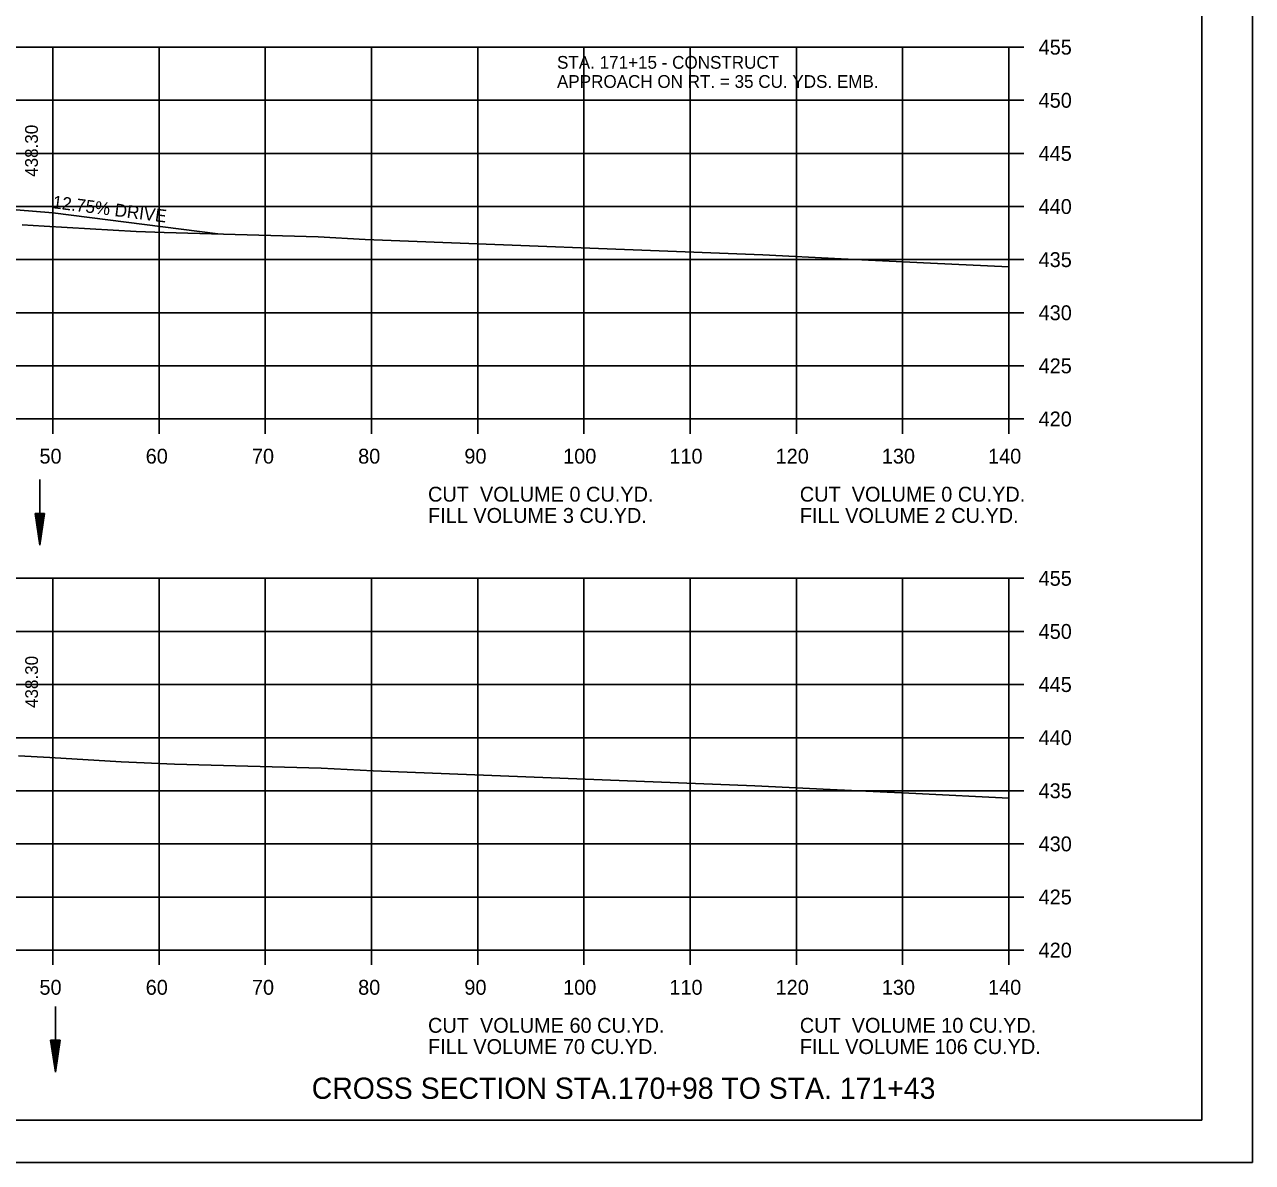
# Model space of a CAD drawing. Extents: x 1538688 to 1540766, y 656250 to 671912.
# Drawn here: x 1538905.5 to 1539021.1, y 669564.9 to 669672 of the extents above; entities that cross this region are included whole.
import ezdxf

# ---------------------------------------------------------------- set-up
doc = ezdxf.new("R2010")
doc.units = 0
for name, color, linetype in [('15', 7, 'Continuous'), ('16', 7, 'Continuous'), ('18', 7, 'Continuous'), ('22', 7, 'Continuous'), ('26', 7, 'Continuous'), ('39', 7, 'Continuous'), ('41', 7, 'Continuous'), ('7', 7, 'Continuous'), ('Borings', 7, 'Continuous'), ('Horizontal Alignment', 7, 'Continuous'), ('RipRap', 7, 'Continuous')]:
    doc.layers.add(name, color=color, linetype=linetype)

msp = doc.modelspace()

# ---------------------------------------------------------------- linework, layer by layer
at = {"layer": '15'}
for p, q in [((1538906.5, 669625.95), (1538906.95, 669622.95)), ((1538906.5, 669625.95), (1538907.4, 669625.95)), ((1538906.58, 669625.95), (1538906.95, 669623.45)), ((1538906.65, 669625.95), (1538906.95, 669623.96)), ((1538906.73, 669625.95), (1538906.95, 669624.46)), ((1538906.81, 669625.95), (1538906.95, 669624.97)), ((1538906.88, 669625.95), (1538906.95, 669625.47)), ((1538907.4, 669625.95), (1538906.95, 669622.95)), ((1538907.1, 669625.95), (1538906.95, 669624.97)), ((1538907.25, 669625.95), (1538906.95, 669623.96)), ((1538907.33, 669625.95), (1538906.95, 669623.45)), ((1538907.17, 669625.95), (1538906.95, 669624.46)), ((1538907.02, 669625.95), (1538906.95, 669625.47)), ((1538907.97, 669576.35), (1538908.42, 669573.35)), ((1538907.97, 669576.35), (1538908.87, 669576.35)), ((1538908.05, 669576.35), (1538908.42, 669573.85)), ((1538908.12, 669576.35), (1538908.42, 669574.37)), ((1538908.2, 669576.35), (1538908.42, 669574.87)), ((1538908.28, 669576.35), (1538908.42, 669575.38)), ((1538908.35, 669576.35), (1538908.42, 669575.88)), ((1538908.87, 669576.35), (1538908.42, 669573.35)), ((1538908.57, 669576.35), (1538908.42, 669575.38)), ((1538908.72, 669576.35), (1538908.42, 669574.37)), ((1538908.8, 669576.35), (1538908.42, 669573.85)), ((1538908.64, 669576.35), (1538908.42, 669574.87)), ((1538908.49, 669576.35), (1538908.42, 669575.88))]:
    msp.add_line(p, q, dxfattribs=at)
at = {"layer": '16'}
for p, q in [((1538908.17, 669654.24), (1538903.17, 669654.64)), ((1538923.7, 669652.26), (1538908.17, 669654.24))]:
    msp.add_line(p, q, dxfattribs=at)
at = {"layer": '18'}
for points in [[(1538905.28, 669653.13), (1538907.37, 669653), (1538916.03, 669652.48), (1538918.65, 669652.38), (1538933.17, 669651.98), (1538937.58, 669651.74), (1538975.02, 669650.28), (1538982.38, 669649.92), (1538990.8, 669649.52), (1538998.18, 669649.15)], [(1538904.95, 669603.14), (1538907.91, 669602.96), (1538914.62, 669602.55), (1538919.63, 669602.36), (1538933.43, 669601.98), (1538938.33, 669601.71), (1538974.28, 669600.31), (1538981.35, 669599.97), (1538989.43, 669599.58), (1538998.18, 669599.14)]]:
    msp.add_lwpolyline(points, dxfattribs=at)
at = {"layer": '22'}
for p, q in [((1538718.18, 669669.84), (1538998.18, 669669.84)), ((1538908.18, 669634.84), (1538908.18, 669669.84)), ((1538918.18, 669634.84), (1538918.18, 669669.84)), ((1538928.18, 669634.84), (1538928.18, 669669.84)), ((1538938.18, 669634.84), (1538938.18, 669669.84)), ((1538948.18, 669634.84), (1538948.18, 669669.84)), ((1538958.18, 669634.84), (1538958.18, 669669.84)), ((1538968.18, 669634.84), (1538968.18, 669669.84)), ((1538978.18, 669634.84), (1538978.18, 669669.84)), ((1538988.18, 669634.84), (1538988.18, 669669.84)), ((1538998.18, 669634.84), (1538998.18, 669669.84)), ((1538718.18, 669664.84), (1538998.18, 669664.84)), ((1538718.18, 669659.84), (1538998.18, 669659.84)), ((1538718.18, 669654.84), (1538998.18, 669654.84)), ((1538718.18, 669649.84), (1538998.18, 669649.84)), ((1538718.18, 669644.84), (1538998.18, 669644.84)), ((1538718.18, 669639.84), (1538998.18, 669639.84)), ((1538718.18, 669634.84), (1538998.18, 669634.84)), ((1538718.18, 669619.84), (1538998.18, 669619.84)), ((1538908.18, 669584.84), (1538908.18, 669619.84)), ((1538918.18, 669584.84), (1538918.18, 669619.84)), ((1538928.18, 669584.84), (1538928.18, 669619.84)), ((1538938.18, 669584.84), (1538938.18, 669619.84)), ((1538948.18, 669584.84), (1538948.18, 669619.84)), ((1538958.18, 669584.84), (1538958.18, 669619.84)), ((1538968.18, 669584.84), (1538968.18, 669619.84)), ((1538978.18, 669584.84), (1538978.18, 669619.84)), ((1538988.18, 669584.84), (1538988.18, 669619.84)), ((1538998.18, 669584.84), (1538998.18, 669619.84)), ((1538718.18, 669614.84), (1538998.18, 669614.84)), ((1538718.18, 669609.84), (1538998.18, 669609.84)), ((1538718.18, 669604.84), (1538998.18, 669604.84)), ((1538718.18, 669599.84), (1538998.18, 669599.84)), ((1538718.18, 669594.84), (1538998.18, 669594.84)), ((1538718.18, 669589.84), (1538998.18, 669589.84)), ((1538718.18, 669584.84), (1538998.18, 669584.84))]:
    msp.add_line(p, q, dxfattribs=at)
at = {"layer": '26'}
msp.add_line((1538687.78, 669564.86), (1539021.11, 669564.86), dxfattribs=at)
msp.add_lwpolyline([(1538687.77, 669778.19), (1539021.11, 669778.19), (1539021.11, 669564.85), (1538687.77, 669564.85)], close=True, dxfattribs=at)
at = {"layer": '39'}
for p, q in [((1538906.95, 669629.14), (1538906.95, 669622.95)), ((1538908.42, 669579.54), (1538908.42, 669573.35))]:
    msp.add_line(p, q, dxfattribs=at)
at = {"layer": 'Borings'}
for p, q in [((1538998.18, 669634.84), (1538998.18, 669669.84)), ((1538999.58, 669669.84), (1538998.18, 669669.84)), ((1538999.58, 669664.84), (1538998.18, 669664.84)), ((1538999.58, 669659.84), (1538998.18, 669659.84)), ((1538999.58, 669654.84), (1538998.18, 669654.84)), ((1538999.58, 669649.84), (1538998.18, 669649.84)), ((1538999.58, 669644.84), (1538998.18, 669644.84)), ((1538999.58, 669639.84), (1538998.18, 669639.84)), ((1538718.18, 669634.84), (1538998.18, 669634.84)), ((1538908.18, 669633.44), (1538908.18, 669634.84)), ((1538918.18, 669633.44), (1538918.18, 669634.84)), ((1538928.18, 669633.44), (1538928.18, 669634.84)), ((1538938.18, 669633.44), (1538938.18, 669634.84)), ((1538948.18, 669633.44), (1538948.18, 669634.84)), ((1538958.18, 669633.44), (1538958.18, 669634.84)), ((1538968.18, 669633.44), (1538968.18, 669634.84)), ((1538978.18, 669633.44), (1538978.18, 669634.84)), ((1538988.18, 669633.44), (1538988.18, 669634.84)), ((1538998.18, 669633.44), (1538998.18, 669634.84)), ((1538999.58, 669634.84), (1538998.18, 669634.84)), ((1538998.18, 669584.84), (1538998.18, 669619.84)), ((1538999.58, 669619.84), (1538998.18, 669619.84)), ((1538999.58, 669614.84), (1538998.18, 669614.84)), ((1538999.58, 669609.84), (1538998.18, 669609.84)), ((1538999.58, 669604.84), (1538998.18, 669604.84)), ((1538999.58, 669599.84), (1538998.18, 669599.84)), ((1538999.58, 669594.84), (1538998.18, 669594.84)), ((1538999.58, 669589.84), (1538998.18, 669589.84)), ((1538718.18, 669584.84), (1538998.18, 669584.84)), ((1538908.18, 669583.44), (1538908.18, 669584.84)), ((1538918.18, 669583.44), (1538918.18, 669584.84)), ((1538928.18, 669583.44), (1538928.18, 669584.84)), ((1538938.18, 669583.44), (1538938.18, 669584.84)), ((1538948.18, 669583.44), (1538948.18, 669584.84)), ((1538958.18, 669583.44), (1538958.18, 669584.84)), ((1538968.18, 669583.44), (1538968.18, 669584.84)), ((1538978.18, 669583.44), (1538978.18, 669584.84)), ((1538988.18, 669583.44), (1538988.18, 669584.84)), ((1538998.18, 669583.44), (1538998.18, 669584.84)), ((1538999.58, 669584.84), (1538998.18, 669584.84))]:
    msp.add_line(p, q, dxfattribs=at)
at = {"layer": 'RipRap'}
for q in [(1539016.36, 669774.3), (1538700.18, 669568.84)]:
    msp.add_line((1539016.36, 669568.84), q, dxfattribs=at)

# ---------------------------------------------------------------- texts
at = {"layer": '15'}
msp.add_text('CROSS SECTION STA.170+98 TO STA. 171+43', height=2, dxfattribs=at).set_placement((1538932.55, 669570.84))
at = {"layer": '16'}
msp.add_text('12.75% DRIVE', height=1.2, rotation=352.7321, dxfattribs=at).set_placement((1538908.1, 669654.69))
at = {"layer": '41'}
for p in [(1538906.77, 669657.63), (1538906.78, 669607.63)]:
    msp.add_text('438.30', height=1.2, rotation=90, dxfattribs=at).set_placement(p)
at = {"layer": '7'}
for s, p in [('STA. 171+15 - CONSTRUCT', (1538955.64, 669667.81)), ('APPROACH ON RT. = 35 CU. YDS. EMB.', (1538955.64, 669666.01))]:
    msp.add_text(s, height=1.2, dxfattribs=at).set_placement(p)
at = {"layer": 'Horizontal Alignment'}
for s, p in [('455', (1539000.98, 669669.14)), ('450', (1539000.98, 669664.14)), ('445', (1539000.98, 669659.14)), ('440', (1539000.98, 669654.14)), ('435', (1539000.98, 669649.14)), ('430', (1539000.98, 669644.14)), ('425', (1539000.98, 669639.14)), ('420', (1539000.98, 669634.14)), ('50', (1538906.92, 669630.64)), ('60', (1538916.92, 669630.64)), ('70', (1538926.92, 669630.64)), ('80', (1538936.92, 669630.64)), ('90', (1538946.92, 669630.64)), ('100', (1538956.22, 669630.64)), ('110', (1538966.22, 669630.64)), ('120', (1538976.22, 669630.64)), ('130', (1538986.22, 669630.64)), ('140', (1538996.22, 669630.64)), ('CUT  VOLUME 0 CU.YD.', (1538943.5, 669627.06)), ('CUT  VOLUME 0 CU.YD.', (1538978.5, 669627.06)), ('FILL VOLUME 3 CU.YD.', (1538943.5, 669625.06)), ('FILL VOLUME 2 CU.YD.', (1538978.5, 669625.06)), ('455', (1539000.98, 669619.14)), ('450', (1539000.98, 669614.14)), ('445', (1539000.98, 669609.14)), ('440', (1539000.98, 669604.14)), ('435', (1539000.98, 669599.14)), ('430', (1539000.98, 669594.14)), ('425', (1539000.98, 669589.14)), ('420', (1539000.98, 669584.14)), ('50', (1538906.92, 669580.64)), ('60', (1538916.92, 669580.64)), ('70', (1538926.92, 669580.64)), ('80', (1538936.92, 669580.64)), ('90', (1538946.92, 669580.64)), ('100', (1538956.22, 669580.64)), ('110', (1538966.22, 669580.64)), ('120', (1538976.22, 669580.64)), ('130', (1538986.22, 669580.64)), ('140', (1538996.22, 669580.64)), ('CUT  VOLUME 60 CU.YD.', (1538943.5, 669577.06)), ('CUT  VOLUME 10 CU.YD.', (1538978.5, 669577.06)), ('FILL VOLUME 70 CU.YD.', (1538943.5, 669575.06)), ('FILL VOLUME 106 CU.YD.', (1538978.5, 669575.06))]:
    msp.add_text(s, height=1.4, dxfattribs=at).set_placement(p)

doc.saveas('drawing.dxf')
